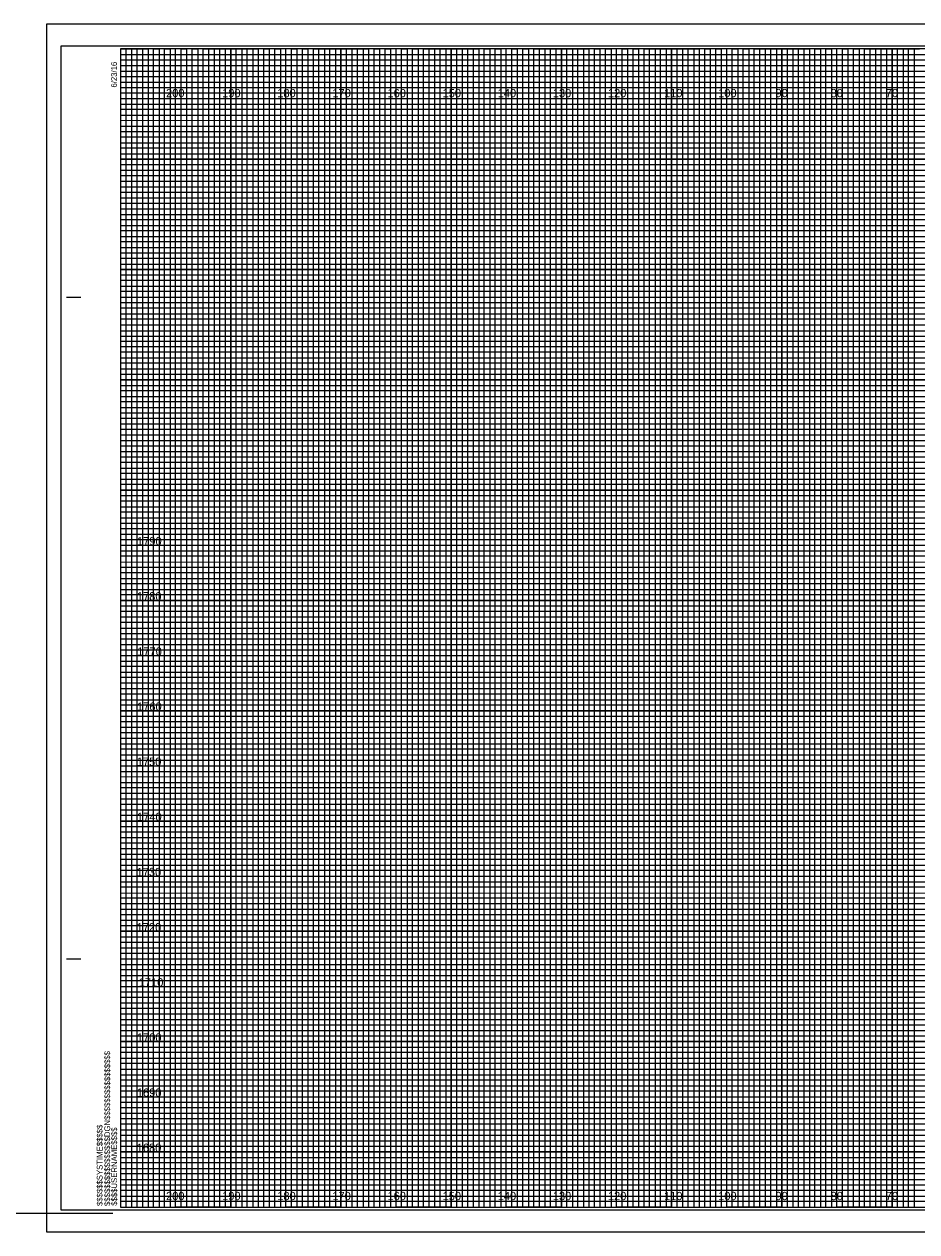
# Model space of a CAD drawing. Extents: x -419 to 4739, y -630 to 13534.
# Drawn here: x 3688.5 to 3850.5, y -28.4 to 190.6 of the extents above; entities that cross this region are included whole.
import ezdxf

# ---------------------------------------------------------------- set-up
doc = ezdxf.new("R2010")
doc.units = 0
for name, color, linetype in [('Old_Level_62', 7, 'Continuous'), ('Pattern 1', 7, 'Continuous'), ('Pattern 18', 7, 'Continuous'), ('Pattern 4', 7, 'Continuous'), ('Pattern 5', 7, 'Continuous'), ('Prop Dimension', 7, 'Continuous'), ('Prop Horizontal Alignment', 7, 'Continuous'), ('Raster_Level_0', 7, 'Continuous'), ('Scratch_Level_0', 7, 'Continuous'), ('Scratch_Level_3', 7, 'Continuous'), ('Scratch_Level_5', 7, 'Continuous')]:
    doc.layers.add(name, color=color, linetype=linetype)

msp = doc.modelspace()

# ---------------------------------------------------------------- linework, layer by layer
at = {"layer": 'Old_Level_62'}
for p, q in [((3696.17, 141.12), (3698.67, 141.12)), ((3696.27, 141.12), (3698.77, 141.12)), ((3696.17, 21.12), (3698.67, 21.12)), ((3696.27, 21.12), (3698.77, 21.12)), ((3705.97, -23.88), (3705.97, -23.88)), ((3705.97, -23.88), (3705.97, -23.88)), ((3705.97, -23.88), (3705.97, -23.88)), ((3705.97, -23.88), (3705.97, -23.88)), ((3705.97, -23.88), (3705.97, -23.88)), ((3705.97, -23.88), (3705.97, -23.88)), ((3705.97, -23.88), (3705.97, -23.88))]:
    msp.add_line(p, q, dxfattribs=at)
msp.add_lwpolyline([(4025.97, 186.12), (3705.97, 186.12), (3705.97, -23.88), (4025.97, -23.88)], close=True, dxfattribs=at)
at = {"layer": 'Pattern 18'}
msp.add_line((3704.57, -25.05), (3522.97, -25.05), dxfattribs=at)
msp.add_lwpolyline([(3692.57, -28.38), (4029.27, -28.38), (4029.27, 190.62), (3692.57, 190.62)], close=True, dxfattribs=at)
at = {"layer": 'Pattern 4'}
for p, q in [((3705.97, 185.12), (3965.97, 185.12)), ((3965.97, 184.1), (3705.97, 184.1)), ((3705.97, 184.1), (3705.97, 183.12)), ((3705.97, 183.12), (3965.97, 183.12)), ((3965.97, 182.01), (3705.97, 182.01)), ((3705.97, 182.01), (3705.97, 180.12)), ((3705.97, 180.12), (4025.97, 180.12))]:
    msp.add_line(p, q, dxfattribs=at)
for points in [[(3705.97, 179.12), (3975.97, 179.12), (4025.97, 179.12), (4025.97, 178.12), (3705.97, 178.12)], [(3705.97, 177.12), (4025.97, 177.12), (4025.97, 175.12), (3705.97, 175.12)], [(3705.97, 174.12), (4025.97, 174.12), (4025.97, 173.12), (3705.97, 173.1)], [(3705.97, 172.12), (4025.97, 172.12), (4025.97, 170.12), (3705.97, 170.12)], [(3705.97, 169.12), (4025.97, 169.12), (4025.97, 168.12), (3705.97, 168.12)], [(3705.97, 167.12), (4025.97, 167.12), (4025.97, 165.12), (3705.97, 165.12)], [(3705.97, 164.12), (4025.97, 164.12), (4025.97, 163.12), (3705.97, 163.12)], [(3705.97, 162.12), (4025.97, 162.12), (4025.97, 160.12), (3705.97, 160.12)], [(3705.97, 159.12), (4025.97, 159.12), (4025.97, 158.12), (3705.97, 158.12)], [(3705.97, 157.12), (4025.97, 157.12), (4025.97, 155.12), (3705.97, 155.12)], [(3705.97, 154.12), (4025.97, 154.12), (4025.97, 153.12), (3705.97, 153.12)], [(3705.97, 152.12), (4025.97, 152.12), (4025.97, 150.07), (4025.97, 149.12), (4025.97, 148.12), (3705.97, 148.12)], [(3705.97, 150.12), (4025.97, 150.12), (4025.97, 149.12), (3705.97, 149.12)], [(3705.97, 147.12), (4025.97, 147.12), (4025.97, 145.12), (3705.97, 145.15)], [(3705.97, 145.15), (4025.97, 145.12), (4025.97, 144.12), (3705.97, 144.12)], [(3705.97, 143.12), (4025.97, 143.12), (4025.97, 142.12), (3705.97, 142.12)], [(3705.97, 140.12), (4025.97, 140.12), (4025.97, 139.12), (3705.97, 139.12)], [(3705.97, 138.12), (4025.97, 138.12), (4025.97, 137.12), (3705.97, 137.12)], [(3705.9, 135.01), (4025.97, 135.01), (4025.97, 134), (3705.9, 134)], [(3705.97, 133.12), (4025.97, 133.12), (4025.97, 132.12), (3705.97, 132.12)], [(3705.97, 130.12), (4025.97, 130.12), (4025.97, 129.12), (3705.97, 129.12)], [(3705.97, 128.12), (4025.97, 128.12), (4025.97, 127.12), (3705.97, 127.12)], [(3705.97, 125.12), (4025.97, 125.12), (4025.97, 124.12), (3705.97, 124.12)], [(3705.97, 123.12), (4025.97, 123.12), (4025.97, 122.12), (3705.97, 122.12)], [(3705.97, 120.12), (4025.97, 120.12), (4025.97, 119.12), (3705.97, 119.12)], [(3705.97, 118.12), (4025.97, 118.12), (4025.97, 117.12), (3705.97, 117.12)], [(3705.97, 115.12), (4025.97, 115.12), (4025.96, 114.1), (3705.97, 114.12)], [(3705.97, 113.12), (4025.97, 113.12), (4025.97, 112.12), (3705.97, 112.12)], [(3705.97, 110.12), (4025.97, 110.12), (4025.97, 109.12), (3705.97, 109.12)], [(3705.97, 108.12), (4025.97, 108.12), (4025.97, 107.12), (3705.97, 107.12)], [(3705.97, 105.12), (4025.97, 105.12), (4025.97, 104.12), (3705.97, 104.12)], [(3705.97, 103.12), (4025.97, 103.12), (4025.97, 102.12), (3705.97, 102.12)], [(3705.97, 100.12), (4025.97, 100.12), (4025.97, 99.12), (3705.97, 99.12)], [(3705.97, 98.12), (4025.97, 98.12), (4025.97, 97.12), (3705.97, 97.12)], [(3705.97, 95.12), (4025.97, 95.12), (4025.97, 94.12), (3705.97, 94.12)], [(3705.97, 93.11), (4026.04, 93.03), (4025.97, 92.12), (3705.97, 92.12)], [(3705.97, 90.12), (4025.97, 90.12), (4025.97, 89.12), (3705.97, 89.12)], [(3705.97, 88.12), (4025.97, 88.12), (4025.97, 87.12), (3705.97, 87.12)], [(3705.97, 85.12), (4025.97, 85.12), (4025.97, 84.12), (3705.97, 84.12)], [(3705.97, 83.12), (4025.97, 83.12), (4025.97, 82.12), (3705.97, 82.12)], [(3705.97, 80.12), (4025.97, 80.12), (4025.97, 79.12), (3705.97, 79.12)], [(3705.97, 78.12), (4025.97, 78.12), (4025.97, 77.12), (3705.97, 77.12)], [(3705.97, 75.12), (4025.97, 75.12), (4025.97, 74.12), (3705.97, 74.12)], [(3705.97, 73.12), (4025.97, 73.12), (4025.97, 72.12), (3705.97, 72.12)], [(3705.97, 70.12), (4025.97, 70.12), (4025.97, 69.12), (3705.97, 69.12)], [(3705.97, 68.12), (4025.97, 68.12), (4025.97, 67.12), (3705.97, 67.12)], [(3705.97, 65.12), (4025.97, 65.12), (4025.97, 64.12), (3705.97, 64.12)], [(3705.97, 63.12), (4025.97, 63.12), (4025.97, 62.12), (3705.97, 62.12)], [(3705.97, 60.12), (4025.97, 60.12), (4025.97, 59.12), (3705.97, 59.12)], [(3705.97, 58.12), (4025.97, 58.12), (4025.97, 57.12), (3705.97, 57.12)], [(3705.97, 55.12), (4025.97, 55.12), (4025.96, 54.1), (3705.97, 54.12)], [(3705.97, 53.12), (4025.97, 53.12), (4025.97, 52.12), (3705.97, 52.12)], [(3705.97, 50.12), (4025.97, 50.12), (4025.97, 49.12), (3705.97, 49.12)], [(3705.97, 48.12), (4025.97, 48.12), (4025.97, 47.12), (3705.97, 47.12)], [(3705.97, 45.12), (4025.97, 45.12), (4025.97, 44.12), (3705.97, 44.12)], [(3705.97, 43.12), (4025.97, 43.12), (4025.97, 42.12), (3705.97, 42.12)], [(3705.97, 40.12), (4025.97, 40.12), (4025.97, 39.12), (3705.97, 39.12)], [(3705.97, 38.12), (4025.97, 38.12), (4025.97, 37.12), (3705.97, 37.12)], [(3705.97, 35.12), (4025.97, 35.12), (4025.97, 34.12), (3705.97, 34.12)], [(3705.97, 33.11), (4026.04, 33.03), (4025.97, 32.12), (3705.97, 32.12)], [(3705.97, 30.12), (4025.97, 30.12), (4025.97, 29.12), (3705.97, 29.12)], [(3705.97, 28.12), (4025.97, 28.12), (4025.97, 27.12), (3705.97, 27.12)], [(3705.97, 25.12), (4025.97, 25.12), (4025.97, 24.12), (3705.97, 24.12)], [(3705.97, 23.12), (4025.97, 23.12), (4025.97, 22.12), (3705.97, 22.12)], [(3705.97, 20.12), (4025.97, 20.12), (4025.97, 19.12), (3705.97, 19.12)], [(3705.97, 18.12), (4025.97, 18.12), (4025.97, 17.12), (3705.97, 17.12)], [(3705.97, 15.12), (4025.97, 15.12), (4025.97, 14.12), (3705.97, 14.12)], [(3705.97, 13.12), (4025.97, 13.12), (4025.97, 12.12), (3705.97, 12.12)], [(3705.97, 10.12), (4025.97, 10.12), (4025.97, 9.12), (3705.97, 9.12)], [(3705.97, 8.12), (4025.97, 8.12), (4025.97, 7.12), (3705.97, 7.12)], [(3705.97, 5.12), (4025.97, 5.12), (4025.97, 4.12), (3705.97, 4.12)], [(3705.97, 3.12), (4025.97, 3.12), (4025.97, 2.12), (3705.97, 2.12)], [(3705.97, 0.12), (4025.97, 0.12), (4025.97, -0.88), (3705.97, -0.88)], [(3705.97, -1.88), (4025.97, -1.88), (4025.97, -2.88), (3705.97, -2.88)], [(3705.97, -4.88), (4025.97, -4.88), (4025.97, -5.88), (3705.97, -5.88)], [(3705.97, -6.88), (4025.97, -6.88), (4025.97, -7.88), (3705.97, -7.88)], [(3705.97, -9.88), (4025.97, -9.88), (4025.97, -10.88), (3705.97, -10.88)], [(3705.97, -11.88), (4025.97, -11.88), (4025.97, -12.88), (3705.97, -12.88)], [(3705.97, -14.88), (4025.97, -14.88), (4025.97, -15.88), (3705.97, -15.88)], [(3705.97, -16.88), (4025.97, -16.88), (4025.97, -17.88), (3705.97, -17.88)], [(3705.97, -19.88), (4025.97, -19.88), (4025.97, -20.88), (3705.97, -20.88)], [(3705.97, -21.88), (4025.97, -21.88), (4025.97, -22.88), (3705.97, -22.88)]]:
    msp.add_lwpolyline(points, dxfattribs=at)
at = {"layer": 'Pattern 5'}
for p, q in [((4029.27, 190.62), (3692.57, 190.62)), ((3692.57, 190.62), (3692.57, -28.38)), ((3692.57, -28.38), (4029.27, -28.38))]:
    msp.add_line(p, q, dxfattribs=at)
at = {"layer": 'Prop Dimension'}
for points in [[(3705.97, -23.88), (3706.97, -23.88), (3706.97, 186.12), (3707.97, 186.12), (3707.97, -23.88)], [(3707.97, -23.88), (3708.97, -23.88), (3708.97, 186.12), (3709.97, 186.12), (3709.97, -23.88)], [(3710.97, -23.88), (3711.97, -23.88), (3711.97, 186.12), (3712.97, 186.12), (3712.97, -23.88)], [(3712.97, -23.88), (3713.97, -23.88), (3713.97, 186.12), (3714.97, 186.12), (3714.97, -23.88)], [(3715.97, -23.88), (3716.97, -23.88), (3716.97, 186.12), (3717.97, 186.12), (3717.97, -23.88)], [(3717.97, -23.88), (3718.97, -23.88), (3718.97, 186.12), (3719.97, 186.12), (3719.97, -23.88)], [(3720.97, -23.88), (3721.97, -23.88), (3721.97, 186.12), (3722.97, 186.12), (3722.97, -23.88)], [(3722.97, -23.88), (3723.97, -23.88), (3723.97, 186.12), (3724.97, 186.12), (3724.97, -23.88)], [(3725.97, -23.88), (3726.97, -23.88), (3726.97, 186.12), (3727.97, 186.12), (3727.97, -23.88)], [(3727.97, -23.88), (3728.97, -23.88), (3728.97, 186.12), (3729.97, 186.12), (3729.97, -23.88)], [(3730.97, -23.88), (3731.97, -23.88), (3731.97, 186.12), (3732.97, 186.12), (3732.97, -23.88)], [(3732.97, -23.88), (3733.97, -23.88), (3733.97, 186.12), (3734.97, 186.12), (3734.97, -23.88)], [(3735.97, -23.88), (3736.97, -23.88), (3736.97, 186.12), (3737.97, 186.12), (3737.97, -23.88)], [(3737.97, -23.88), (3738.97, -23.88), (3738.97, 186.12), (3739.97, 186.12), (3739.97, -23.88)], [(3740.97, -23.88), (3741.97, -23.88), (3741.97, 186.12), (3742.97, 186.12), (3742.97, -23.88)], [(3742.97, -23.88), (3743.97, -23.88), (3743.97, 186.12), (3744.97, 186.12), (3744.97, -23.88)], [(3745.97, -23.88), (3746.97, -23.88), (3746.97, 186.12), (3747.97, 186.12), (3747.97, -23.88)], [(3747.97, -23.88), (3748.97, -23.88), (3748.97, 186.12), (3749.97, 186.12), (3749.97, -23.88)], [(3750.97, -23.88), (3751.97, -23.88), (3751.97, 186.12), (3752.97, 186.12), (3752.97, -23.88)], [(3752.97, -23.88), (3753.97, -23.88), (3753.97, 186.12), (3754.97, 186.12), (3754.97, -23.88)], [(3755.97, -23.88), (3756.97, -23.88), (3756.97, 186.12), (3757.97, 186.12), (3757.97, -23.88)], [(3757.97, -23.88), (3758.97, -23.88), (3758.97, 186.12), (3759.97, 186.12), (3759.97, -23.88)], [(3760.97, -23.88), (3761.97, -23.88), (3761.97, 186.12), (3762.97, 186.12), (3762.97, -23.88)], [(3762.97, -23.88), (3763.97, -23.88), (3763.97, 186.12), (3764.97, 186.12), (3764.97, -23.88)], [(3765.97, -23.88), (3766.97, -23.88), (3766.97, 186.12), (3767.97, 186.12), (3767.97, -23.88)], [(3767.97, -23.88), (3768.97, -23.88), (3768.97, 186.12), (3769.97, 186.12), (3769.97, -23.88)], [(3770.97, -23.88), (3771.97, -23.88), (3771.97, 186.12), (3772.97, 186.12), (3772.97, -23.88)], [(3772.97, -23.88), (3773.97, -23.88), (3773.97, 186.12), (3774.97, 186.12), (3774.97, -23.88)], [(3775.97, -23.88), (3776.97, -23.88), (3776.97, 186.12), (3777.97, 186.12), (3777.97, -23.88)], [(3777.97, -23.88), (3778.97, -23.88), (3778.97, 186.12), (3779.97, 186.12), (3779.97, -23.88)], [(3780.97, -23.88), (3781.97, -23.88), (3781.97, 186.12), (3782.97, 186.12), (3782.97, -23.88)], [(3782.97, -23.88), (3783.97, -23.88), (3783.97, 186.12), (3784.97, 186.12), (3784.97, -23.88)], [(3785.97, -23.88), (3786.97, -23.88), (3786.97, 186.12), (3787.97, 186.12), (3787.97, -23.88)], [(3787.97, -23.88), (3788.97, -23.88), (3788.97, 186.12), (3789.97, 186.12), (3789.97, -23.88)], [(3790.97, -23.88), (3791.97, -23.88), (3791.97, 186.12), (3792.97, 186.12), (3792.97, -23.88)], [(3792.97, -23.88), (3793.97, -23.88), (3793.97, 186.12), (3794.97, 186.12), (3794.97, -23.88)], [(3795.97, -23.88), (3796.97, -23.88), (3796.97, 186.12), (3797.97, 186.12), (3797.97, -23.88)], [(3797.97, -23.88), (3798.97, -23.88), (3798.97, 186.12), (3799.97, 186.12), (3799.97, -23.88)], [(3800.97, -23.88), (3801.97, -23.88), (3801.97, 186.12), (3802.97, 186.12), (3802.97, -23.88)], [(3802.97, -23.88), (3803.97, -23.88), (3803.97, 186.12), (3804.97, 186.12), (3804.97, -23.88)], [(3805.97, -23.88), (3806.97, -23.88), (3806.97, 186.12), (3807.97, 186.12), (3807.97, -23.88)], [(3807.97, -23.88), (3808.97, -23.88), (3808.97, 186.12), (3809.97, 186.12), (3809.97, -23.88)], [(3810.97, -23.88), (3811.97, -23.88), (3811.97, 186.12), (3812.97, 186.12), (3812.97, -23.88)], [(3812.97, -23.88), (3813.97, -23.88), (3813.97, 186.12), (3814.97, 186.12), (3814.97, -23.88)], [(3815.97, -23.88), (3816.97, -23.88), (3816.97, 186.12), (3817.97, 186.12), (3817.97, -23.88)], [(3817.97, -23.88), (3818.97, -23.88), (3818.97, 186.12), (3819.97, 186.12), (3819.97, -23.88)], [(3820.97, -23.88), (3821.97, -23.88), (3821.97, 186.12), (3822.97, 186.12), (3822.97, -23.88)], [(3822.97, -23.88), (3823.97, -23.88), (3823.97, 186.12), (3824.97, 186.12), (3824.97, -23.88)], [(3825.97, -23.88), (3826.97, -23.88), (3826.97, 186.12), (3827.97, 186.12), (3827.97, -23.88)], [(3827.97, -23.88), (3828.97, -23.88), (3828.97, 186.12), (3829.97, 186.12), (3829.97, -23.88)], [(3830.97, -23.88), (3831.97, -23.88), (3831.97, 186.12), (3832.97, 186.12), (3832.97, -23.88)], [(3832.97, -23.88), (3833.97, -23.88), (3833.97, 186.12), (3834.97, 186.12), (3834.97, -23.88)], [(3835.97, -23.88), (3836.97, -23.88), (3836.97, 186.12), (3837.97, 186.12), (3837.97, -23.88)], [(3837.97, -23.88), (3838.97, -23.88), (3838.97, 186.12), (3839.97, 186.12), (3839.97, -23.88)], [(3840.97, -23.88), (3841.97, -23.88), (3841.97, 186.12), (3842.97, 186.12), (3842.97, -23.88)], [(3842.97, -23.88), (3843.97, -23.88), (3843.97, 186.12), (3844.97, 186.12), (3844.97, -23.88)], [(3845.97, -23.88), (3846.97, -23.88), (3846.97, 186.12), (3847.97, 186.12), (3847.97, -23.88)], [(3847.97, -23.88), (3848.97, -23.88), (3848.97, 186.12), (3849.97, 186.12), (3849.97, -23.88)]]:
    msp.add_lwpolyline(points, dxfattribs=at)
at = {"layer": 'Prop Horizontal Alignment'}
for points in [[(3705.97, 186.12), (3710.97, 186.12), (3710.97, -23.88), (3720.97, -23.88), (3720.97, 186.12), (3730.97, 186.12), (3730.97, -23.88), (3740.97, -23.88), (3740.97, 186.12), (3750.97, 186.12), (3750.97, -23.88), (3760.97, -23.88), (3760.97, 186.12), (3770.97, 186.12), (3770.97, -23.88), (3780.97, -23.88), (3780.97, 186.12), (3790.97, 186.12), (3790.97, -23.88), (3800.97, -23.88), (3800.97, 186.12), (3810.97, 186.12), (3810.97, -23.88), (3820.97, -23.88), (3820.97, 186.12), (3830.97, 186.12), (3830.97, -23.88), (3840.97, -23.88), (3840.97, 186.12), (3850.97, 186.12)], [(3705.97, 181.12), (3980.97, 181.12)], [(3705.97, 161.12), (4025.97, 161.12), (4025.97, 171.12), (3705.97, 171.12)], [(3705.97, 141.12), (4025.97, 141.12), (4025.97, 151.12), (3705.97, 151.12)], [(3705.97, 121.12), (4025.97, 121.12), (4025.97, 131.12), (3705.97, 131.12)], [(3705.97, 101.12), (4025.97, 101.12), (4025.97, 111.12), (3705.97, 111.12)], [(3705.97, 81.12), (4025.97, 81.12), (4025.97, 91.12), (3705.97, 91.12)], [(3705.97, 61.12), (4025.97, 61.12), (4025.97, 71.12), (3705.97, 71.12)], [(3705.97, 41.12), (4025.97, 41.12), (4025.97, 51.12), (3705.97, 51.12)], [(3705.97, 21.12), (4025.97, 21.12), (4025.97, 31.12), (3705.97, 31.12)], [(3705.97, 1.12), (4025.97, 1.12), (4025.97, 11.12), (3705.97, 11.12)], [(3705.97, -18.88), (4025.97, -18.88), (4025.97, -8.88), (3705.97, -8.88)]]:
    msp.add_lwpolyline(points, dxfattribs=at)
at = {"layer": 'Scratch_Level_0'}
for p, q in [((3715.97, -23.88), (3715.97, 186.12)), ((3725.97, -23.88), (3725.97, 186.12)), ((3735.97, -23.88), (3735.97, 186.12)), ((3745.97, -23.88), (3745.97, 186.12)), ((3755.97, -23.88), (3755.97, 186.12)), ((3765.97, -23.88), (3765.97, 186.12)), ((3775.97, -23.88), (3775.97, 186.12)), ((3785.97, -23.88), (3785.97, 186.12)), ((3795.97, -23.88), (3795.97, 186.12)), ((3805.97, -23.88), (3805.97, 186.12)), ((3815.97, -23.88), (3815.97, 186.12)), ((3825.97, -23.88), (3825.97, 186.12)), ((3835.97, -23.88), (3835.97, 186.12)), ((3845.97, -23.88), (3845.97, 186.12)), ((3705.97, 176.12), (4025.97, 176.12)), ((3705.97, 166.12), (4025.97, 166.12)), ((3705.97, 156.12), (4025.97, 156.12)), ((3705.97, 146.12), (4025.97, 146.12)), ((3705.97, 136.12), (4025.97, 136.12)), ((3705.97, 126.12), (4025.97, 126.12)), ((3705.97, 116.12), (4025.97, 116.12)), ((3705.97, 106.12), (4025.97, 106.12)), ((3705.97, 96.12), (4025.97, 96.12)), ((3705.97, 86.12), (4025.97, 86.12)), ((3705.97, 76.12), (4025.97, 76.12)), ((3705.97, 66.12), (4025.97, 66.12)), ((3705.97, 56.12), (4025.97, 56.12)), ((3705.97, 46.12), (4025.97, 46.12)), ((3705.97, 36.12), (4025.97, 36.12)), ((3705.97, 26.12), (4025.97, 26.12)), ((3705.97, 16.12), (4025.97, 16.12)), ((3705.97, 6.12), (4025.97, 6.12)), ((3705.97, -3.88), (4025.97, -3.88)), ((3705.97, -13.88), (4025.97, -13.88))]:
    msp.add_line(p, q, dxfattribs=at)
at = {"layer": 'Scratch_Level_3'}
for p, q in [((3715.97, 186.12), (3705.97, 186.12)), ((3715.97, -23.88), (3715.97, 186.12)), ((3735.97, 186.12), (3725.97, 186.12)), ((3725.97, 186.12), (3725.97, -23.88)), ((3735.97, -23.88), (3735.97, 186.12)), ((3755.97, 186.12), (3745.97, 186.12)), ((3745.97, 186.12), (3745.97, -23.88)), ((3755.97, -23.88), (3755.97, 186.12)), ((3775.97, 186.12), (3765.97, 186.12)), ((3765.97, 186.12), (3765.97, -23.88)), ((3775.97, -23.88), (3775.97, 186.12)), ((3795.97, 186.12), (3785.97, 186.12)), ((3785.97, 186.12), (3785.97, -23.88)), ((3795.97, -23.88), (3795.97, 186.12)), ((3815.97, 186.12), (3805.97, 186.12)), ((3805.97, 186.12), (3805.97, -23.88)), ((3815.97, -23.88), (3815.97, 186.12)), ((3835.97, 186.12), (3825.97, 186.12)), ((3825.97, 186.12), (3825.97, -23.88)), ((3835.97, -23.88), (3835.97, 186.12)), ((3855.97, 186.12), (3845.97, 186.12)), ((3845.97, 186.12), (3845.97, -23.88)), ((3725.97, -23.88), (3715.97, -23.88)), ((3745.97, -23.88), (3735.97, -23.88)), ((3765.97, -23.88), (3755.97, -23.88)), ((3785.97, -23.88), (3775.97, -23.88)), ((3805.97, -23.88), (3795.97, -23.88)), ((3825.97, -23.88), (3815.97, -23.88)), ((3845.97, -23.88), (3835.97, -23.88))]:
    msp.add_line(p, q, dxfattribs=at)
for points in [[(3705.97, 176.12), (4025.97, 176.12), (4025.97, 166.12), (3705.97, 166.12)], [(3705.97, 156.12), (4025.97, 156.12), (4025.97, 146.12), (3705.97, 146.12)], [(3705.97, 136.12), (4025.97, 136.12), (4025.97, 126.12), (3705.97, 126.12)], [(3705.97, 116.12), (4025.97, 116.12), (4025.97, 106.12), (3705.97, 106.12)], [(3705.97, 96.12), (4025.97, 96.12), (4025.97, 86.12), (3705.97, 86.12)], [(3705.97, 76.12), (4025.97, 76.12), (4025.97, 66.12), (3705.97, 66.12)], [(3705.97, 56.12), (4025.97, 56.12), (4025.97, 46.12), (3705.97, 46.12)], [(3705.97, 36.12), (4025.97, 36.12), (4025.97, 26.12), (3705.97, 26.12)], [(3705.97, 16.12), (4025.97, 16.12), (4025.97, 6.12), (3705.97, 6.12)], [(3705.97, -3.88), (4025.97, -3.88), (4025.97, -13.88), (3705.97, -13.88)]]:
    msp.add_lwpolyline(points, dxfattribs=at)
at = {"layer": 'Scratch_Level_5'}
msp.add_lwpolyline([(3695.17, -24.38), (4028.37, -24.38), (4028.37, 186.62), (3695.17, 186.62)], close=True, dxfattribs=at)

# ---------------------------------------------------------------- texts
at = {"layer": 'Old_Level_62'}
for s, p in [('6/23/16', (3705.32, 179.12)), ('$$$$$$$$$$$$$$$$DGN$$$$$$$$$$$$$$$$', (3704.09, -23.7)), ('$$$$$$SYSTIME$$$$$', (3702.71, -23.7)), ('$$$$USERNAME$$$$', (3705.35, -23.65))]:
    msp.add_text(s, height=1.05, rotation=90, dxfattribs=at).set_placement(p)
at = {"layer": 'Pattern 1'}
for s, p in [('1790', (3708.97, 96.12)), ('1780', (3708.95, 86.12)), ('1770', (3709.01, 76.12)), ('1760', (3708.97, 66.12)), ('1750', (3708.92, 56.12)), ('1740', (3708.97, 46.12)), ('1730', (3708.89, 36.12)), ('1720', (3708.9, 26.12)), ('1710', (3709.28, 16.12)), ('1700', (3708.95, 6.12)), ('1690', (3708.94, -3.88)), ('1680', (3708.91, -13.88))]:
    msp.add_text(s, height=1.5, dxfattribs=at).set_placement(p)
at = {"layer": 'Raster_Level_0'}
for s, p in [('200', (3714.23, 177.37)), ('190', (3724.41, 177.37)), ('180', (3734.41, 177.37)), ('170', (3744.41, 177.37)), ('160', (3754.41, 177.37)), ('150', (3764.41, 177.37)), ('140', (3774.41, 177.37)), ('130', (3784.41, 177.37)), ('120', (3794.41, 177.37)), ('110', (3804.59, 177.37)), ('100', (3814.41, 177.37)), ('90', (3824.82, 177.37)), ('80', (3834.82, 177.37)), ('70', (3844.82, 177.37)), ('200', (3714.23, -22.63)), ('190', (3724.41, -22.63)), ('180', (3734.41, -22.63)), ('170', (3744.41, -22.63)), ('160', (3754.41, -22.63)), ('150', (3764.41, -22.63)), ('140', (3774.41, -22.63)), ('130', (3784.41, -22.63)), ('120', (3794.41, -22.63)), ('110', (3804.59, -22.63)), ('100', (3814.41, -22.63)), ('90', (3824.82, -22.63)), ('80', (3834.82, -22.63)), ('70', (3844.82, -22.63))]:
    msp.add_text(s, height=1.5, dxfattribs=at).set_placement(p)

doc.saveas('drawing.dxf')
